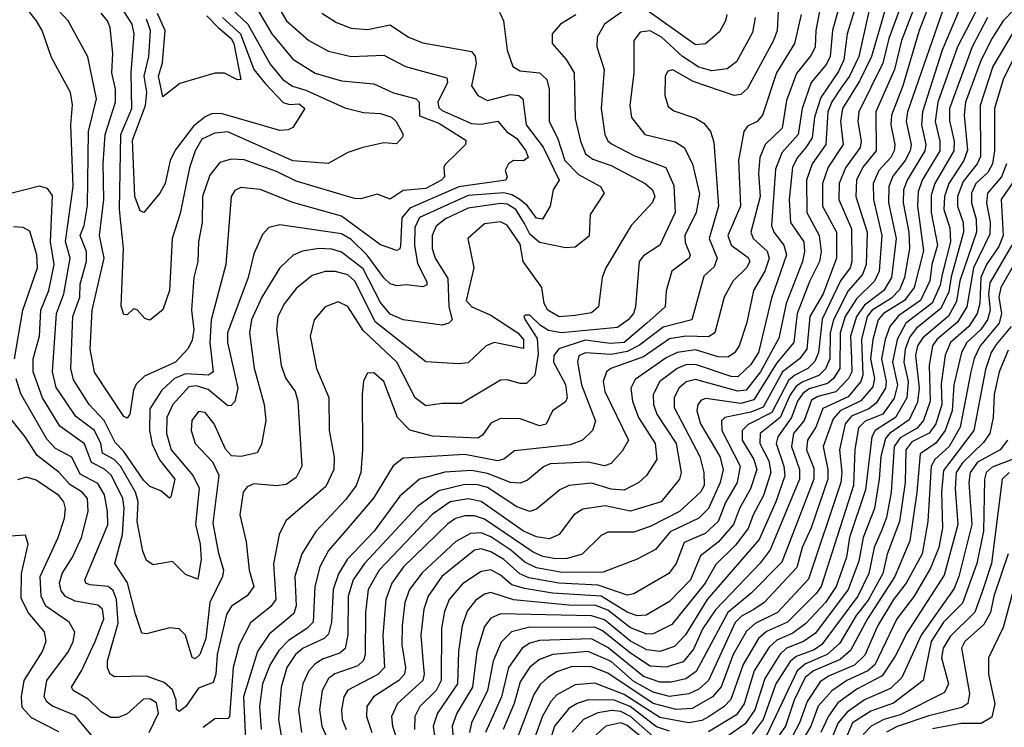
# Model space of a CAD drawing. Extents: x 1308313 to 1441400, y 959662 to 1036319.
# Tile 445 of 656: x 1377764 to 1380796, y 1025501 to 1027679. Entities that reach past the tile are written whole.
import ezdxf

# ---------------------------------------------------------------- set-up
doc = ezdxf.new("R2010")
doc.units = 0

msp = doc.modelspace()

# ---------------------------------------------------------------- linework, layer by layer
at = {"layer": '0CON10XD'}
for points in [[(1380421.4, 1027898.6), (1380347.5, 1027565), (1380319.1, 1027505), (1380292.6, 1027467.4), (1380265, 1027425.6), (1380252.9, 1027395), (1380245.9, 1027295), (1380203.8, 1027235), (1380187.2, 1027185), (1380187.6, 1027085), (1380225.5, 1027015), (1380232.3, 1026965), (1380226.9, 1026935), (1380196.7, 1026875), (1380158.2, 1026775), (1380148, 1026685), (1380095, 1026622.6), (1380025, 1026508.4), (1379985, 1026498.1), (1379877.1, 1026512.9), (1379862.2, 1026507.8), (1379851.9, 1026495), (1379848.9, 1026475), (1379860.6, 1026435), (1379920.3, 1026335), (1379930.7, 1026295), (1379921.3, 1026255), (1379885.1, 1026175), (1379855, 1026144.8), (1379767.4, 1026102.6), (1379721.6, 1026048.4), (1379665, 1026018.6), (1379561.2, 1025978.8), (1379435, 1025978.1), (1379355, 1025992.3), (1379319.6, 1026009.6), (1379276.6, 1026046.6), (1379215, 1026087.2), (1379185, 1026099.2), (1379151.9, 1026098.1), (1379107, 1026073), (1379003.1, 1025976.9), (1378964.3, 1025925.7), (1378949.7, 1025885), (1378941.5, 1025815), (1378940.6, 1025755), (1378952.4, 1025685), (1378949.2, 1025665), (1378932, 1025645), (1378853.7, 1025595), (1378833.1, 1025565), (1378831.6, 1025535), (1378848, 1025485)], [(1380555.9, 1027814.1), (1380479, 1027615), (1380458.1, 1027525), (1380400.5, 1027395), (1380401, 1027275), (1380360.1, 1027225), (1380341.1, 1027185), (1380338.6, 1027135), (1380374, 1027025), (1380370.4, 1026925), (1380359.3, 1026895), (1380315, 1026844.8), (1380269.8, 1026755), (1380259.7, 1026715), (1380259.1, 1026635), (1380245, 1026604), (1380225, 1026584.1), (1380175, 1026564.6), (1380155, 1026550.5), (1380135, 1026522.1), (1380105.7, 1026454.3), (1380043.9, 1026405), (1380043.6, 1026375), (1380071.3, 1026321.3), (1380077.2, 1026285), (1380053.9, 1026215), (1380022.1, 1026155), (1380007.4, 1026112.6), (1379968.1, 1026061.9), (1379907.8, 1026002.2), (1379874.7, 1025945), (1379772.4, 1025817.6), (1379715, 1025788.9), (1379695, 1025787.5), (1379645, 1025807.7), (1379575, 1025861.4), (1379535, 1025877.2), (1379465, 1025875.9), (1379285, 1025893.6), (1379215, 1025916.2), (1379195, 1025910.8), (1379168.1, 1025891.9), (1379141.6, 1025858.4), (1379126.2, 1025813.8), (1379115.7, 1025735), (1379111.8, 1025635), (1379050.8, 1025545), (1379037.8, 1025505), (1379044.3, 1025455)], [(1378412.9, 1027715), (1378467, 1027665), (1378535, 1027541.6), (1378574.8, 1027495), (1378604.2, 1027474.2), (1378645, 1027462.2), (1378765, 1027407.3), (1378822.7, 1027392.7), (1378875, 1027389.7), (1378908.7, 1027378.7), (1378923.1, 1027365), (1378944.5, 1027325), (1378942.6, 1027317.4), (1378923.9, 1027296.1), (1378885, 1027300), (1378821.2, 1027285), (1378775, 1027270), (1378714.2, 1027235.8), (1378605, 1027244), (1378405, 1027333.5), (1378365, 1027329.7), (1378325, 1027311), (1378304.2, 1027275), (1378287.2, 1027222.8), (1378258, 1027082), (1378233.2, 1027005), (1378225.5, 1026845), (1378205, 1026786.2), (1378165, 1026754.4), (1378149.4, 1026759.4), (1378125.9, 1026785.9), (1378115, 1026788.9), (1378095, 1026770), (1378085, 1026771.4), (1378076.9, 1026796.9), (1378084.2, 1026975), (1378071.7, 1027095), (1378075.7, 1027325), (1378110, 1027405), (1378107.4, 1027515), (1378116.2, 1027635), (1378110.8, 1027665), (1378034.9, 1027784.9)], [(1380497.2, 1027775), (1380439.8, 1027620.2), (1380422, 1027545), (1380348.4, 1027395), (1380344.9, 1027365), (1380354.9, 1027305), (1380352.1, 1027285), (1380306.8, 1027223.2), (1380286.9, 1027175), (1380285.9, 1027125), (1380324.9, 1027035), (1380326.7, 1026935), (1380321.1, 1026915), (1380291.6, 1026875), (1380235, 1026756.7), (1380224, 1026655), (1380212.7, 1026627.3), (1380191.3, 1026605), (1380150.9, 1026585), (1380131.6, 1026568.4), (1380079.8, 1026470.2), (1380007, 1026433), (1379989, 1026415), (1379989.2, 1026385), (1380024.9, 1026325), (1380034, 1026295), (1380014.4, 1026235), (1379980.3, 1026175), (1379961.6, 1026125), (1379915, 1026070.6), (1379860.9, 1026029.1), (1379829.7, 1025955), (1379765, 1025888.7), (1379693.3, 1025846.7), (1379665, 1025844.6), (1379635, 1025856), (1379554.7, 1025905), (1379405, 1025914), (1379318.2, 1025928.2), (1379279.9, 1025939.9), (1379245, 1025969), (1379215, 1025985.5), (1379185, 1025981.1), (1379127.7, 1025942.3), (1379086.7, 1025895), (1379071.9, 1025858.1), (1379062.7, 1025805), (1379062.4, 1025645), (1379046.7, 1025615), (1378996.6, 1025565), (1378981.1, 1025535), (1378979.4, 1025495)], [(1378695, 1027698.9), (1378739.9, 1027669.9), (1378785, 1027652.9), (1378835, 1027648.3), (1378905, 1027662.5), (1378961.8, 1027625), (1379005, 1027607), (1379155, 1027580.9), (1379166.6, 1027566.6), (1379170.2, 1027545), (1379155.3, 1027475), (1379174.8, 1027444.8), (1379205, 1027429.7), (1379275, 1027448.1), (1379300.6, 1027445), (1379313.4, 1027435), (1379323.3, 1027355), (1379376.1, 1027286.1), (1379424.8, 1027185), (1379406.5, 1027155), (1379397.9, 1027105), (1379374.2, 1027065), (1379355, 1027067.4), (1379326.4, 1027106.4), (1379303.8, 1027125), (1379279.8, 1027139.8), (1379255, 1027145.8), (1379145, 1027137.3), (1378995, 1027069.5), (1378981.2, 1027038.8), (1378979.9, 1026985), (1378988.7, 1026928.7), (1379017.9, 1026872.1), (1379017.7, 1026862.3), (1379005, 1026856.4), (1378955, 1026863.1), (1378925, 1026859.6), (1378905, 1026866), (1378885, 1026884.4), (1378834.1, 1026954.1), (1378785, 1027001.9), (1378755, 1027019.5), (1378565, 1027047.1), (1378531, 1027039), (1378512.3, 1027017.7), (1378485, 1026958.1), (1378468.1, 1026885), (1378404.3, 1026715), (1378403.9, 1026685), (1378435.5, 1026544.5), (1378426.5, 1026503.5), (1378415, 1026491.2), (1378405, 1026490.6), (1378345, 1026541.2), (1378307.9, 1026552.1), (1378285, 1026549.3), (1378236, 1026495), (1378216.8, 1026455), (1378215.8, 1026405), (1378230.9, 1026355), (1378298.3, 1026275), (1378316.8, 1026236.8), (1378305.3, 1026125), (1378319.8, 1026065), (1378322.8, 1026017.2), (1378313, 1025957), (1378275, 1025971.8), (1378235, 1026011.4), (1378175, 1026000.9), (1378155, 1026014.2), (1378143.5, 1026043.5), (1378125.9, 1026135), (1378129, 1026195), (1378120.7, 1026225), (1378074.6, 1026305), (1378055, 1026324.9), (1378019.7, 1026345), (1378013.8, 1026375), (1377994.2, 1026415), (1377937.4, 1026457.4), (1377905.3, 1026505.3), (1377876.8, 1026546.8), (1377865.5, 1026595), (1377877.8, 1026775), (1377900.5, 1026835), (1377919.6, 1026945), (1377905.6, 1026995.6), (1377928.9, 1027165), (1377922, 1027355), (1377927, 1027417), (1377920.6, 1027455), (1377862.4, 1027562.4), (1377833.2, 1027645), (1377816.2, 1027675), (1377765, 1027740.7)], [(1378568.6, 1027705), (1378585.3, 1027675), (1378655, 1027614.2), (1378715, 1027582.2), (1378785, 1027565.6), (1378885, 1027569.2), (1378951.9, 1027535), (1379079.2, 1027499.2), (1379081.7, 1027485), (1379051.4, 1027425), (1379055, 1027408.8), (1379065, 1027398.8), (1379155, 1027359.3), (1379185, 1027357.6), (1379236.6, 1027366.6), (1379262.9, 1027335), (1379295, 1027313.1), (1379323.1, 1027275), (1379329.6, 1027255), (1379315, 1027244.1), (1379285, 1027245.4), (1379269.4, 1027235), (1379259.1, 1027215), (1379265.3, 1027195), (1379261.1, 1027185), (1379115.9, 1027164.1), (1378965, 1027098.2), (1378941.3, 1027068.7), (1378937.2, 1026982.8), (1378935, 1026973.1), (1378925, 1026967.9), (1378875, 1026986), (1378755, 1027074.2), (1378605, 1027115.6), (1378505, 1027155.6), (1378445, 1027162.3), (1378426.6, 1027153.4), (1378415.3, 1027134.7), (1378398.5, 1026925), (1378353.3, 1026755), (1378350.1, 1026685), (1378359.7, 1026595), (1378345.2, 1026584.8), (1378275, 1026588.6), (1378240.8, 1026575), (1378201.8, 1026538.2), (1378165, 1026480.9), (1378163.5, 1026415), (1378172.5, 1026372.5), (1378194.4, 1026324.4), (1378242.3, 1026265), (1378229.5, 1026210.5), (1378225, 1026206), (1378198.5, 1026228.5), (1378165, 1026242.4), (1378145, 1026261.9), (1378085, 1026350.1), (1378057.8, 1026377.8), (1378024.1, 1026445), (1377978.5, 1026495), (1377929.5, 1026570.5), (1377922.2, 1026605), (1377928.3, 1026765), (1377949.1, 1026825), (1377950.5, 1026865), (1377970.4, 1026935), (1377969.7, 1026965), (1377950.7, 1027015), (1377962.4, 1027045), (1377973.5, 1027106.5), (1377975.6, 1027335), (1378000.3, 1027435), (1377974.2, 1027564.2), (1377913.3, 1027675), (1377852.1, 1027742.1)], [(1380575.6, 1027755), (1380533.6, 1027645), (1380483.7, 1027475), (1380448, 1027385), (1380446.1, 1027355), (1380458.6, 1027295), (1380457.2, 1027275), (1380446.6, 1027255), (1380409.3, 1027215), (1380392.5, 1027175), (1380392.9, 1027125), (1380419.1, 1027015), (1380410.4, 1026905), (1380396.4, 1026873.6), (1380340.7, 1026819.3), (1380305.9, 1026765), (1380290.9, 1026715), (1380289.6, 1026605), (1380269.9, 1026575), (1380251.1, 1026558.9), (1380195, 1026542.6), (1380175, 1026528.4), (1380159.2, 1026505), (1380140.8, 1026455), (1380098.1, 1026395), (1380093.9, 1026375), (1380117.5, 1026305), (1380120.4, 1026275), (1380092.6, 1026195), (1380040.7, 1026079.3), (1379880.9, 1025895), (1379814.1, 1025785.9), (1379780.2, 1025749.8), (1379735, 1025734.3), (1379695, 1025739.4), (1379645, 1025766.7), (1379565, 1025831.5), (1379525, 1025844.3), (1379245, 1025850.2), (1379215, 1025837.6), (1379195, 1025811.5), (1379171.7, 1025735), (1379158.6, 1025625), (1379110, 1025545), (1379096.2, 1025505), (1379100.3, 1025455)], [(1378487.1, 1027725), (1378540.5, 1027635), (1378605, 1027556.7), (1378674.4, 1027514.4), (1378755, 1027490), (1378855, 1027481.1), (1378915, 1027453.8), (1378984.8, 1027434.8), (1378994.4, 1027424.4), (1378995, 1027382.7), (1379055, 1027360.6), (1379138, 1027308), (1379136.7, 1027295), (1379111.5, 1027268.5), (1379075, 1027234.2), (1379070, 1027225), (1379071.8, 1027195), (1379063.4, 1027185), (1379015, 1027159.3), (1378945, 1027152.6), (1378905, 1027126.4), (1378865, 1027141.5), (1378815, 1027127.2), (1378795, 1027127.9), (1378615, 1027181.9), (1378555, 1027211.3), (1378455, 1027247.6), (1378415, 1027249.8), (1378380.9, 1027239.1), (1378349.6, 1027200.4), (1378327, 1027135), (1378326.1, 1027055), (1378314.8, 1026994.8), (1378312.7, 1026935), (1378300.4, 1026885), (1378293.7, 1026785), (1378300.8, 1026725), (1378295, 1026692.7), (1378282.9, 1026667.1), (1378243.5, 1026625), (1378148.7, 1026581.3), (1378122.9, 1026557.1), (1378115, 1026538.8), (1378102.9, 1026465), (1378095, 1026452), (1378085, 1026458.1), (1377995, 1026594.5), (1377981.6, 1026665), (1377987.3, 1026785), (1378024.4, 1026945), (1378009.7, 1027015), (1378023, 1027125), (1378021.2, 1027235), (1378027.9, 1027325), (1378059.4, 1027425), (1378058.9, 1027465), (1378047.7, 1027515), (1378050.7, 1027575), (1378042.3, 1027655), (1378034.7, 1027675), (1378015, 1027698.2)], [(1379635, 1027714.5), (1379565, 1027665.3), (1379541.8, 1027625), (1379541.2, 1027595), (1379564.3, 1027525), (1379554.8, 1027405.2), (1379565.5, 1027325.5), (1379575, 1027305.4), (1379586.5, 1027296.5), (1379655, 1027260.2), (1379753.5, 1027223.5), (1379778.4, 1027168.4), (1379782.7, 1027085), (1379734.7, 1026985), (1379685, 1026951.9), (1379671.1, 1026935), (1379659.8, 1026795), (1379654.3, 1026775), (1379638.1, 1026755), (1379605, 1026731.5), (1379432.5, 1026715), (1379392, 1026722), (1379367.3, 1026737.3), (1379335, 1026769.5), (1379320.6, 1026769.4), (1379316.2, 1026765), (1379320.5, 1026755), (1379357.3, 1026697.3), (1379360.4, 1026649.6), (1379350.7, 1026585), (1379325, 1026559.3), (1379305, 1026558.7), (1379265, 1026570.9), (1379245, 1026569.1), (1379125, 1026497.6), (1379065, 1026498.1), (1379015, 1026490), (1378982.3, 1026515), (1378925.1, 1026625.1), (1378821.9, 1026721.9), (1378775, 1026796), (1378745, 1026810.9), (1378705, 1026795.3), (1378670.9, 1026755), (1378658.6, 1026705), (1378677.6, 1026605), (1378715.6, 1026515.6), (1378717.5, 1026415), (1378732.6, 1026332.6), (1378731.6, 1026295), (1378707.3, 1026242.7), (1378583.7, 1026136.3), (1378563.6, 1026095), (1378546, 1026004), (1378552.6, 1025895), (1378537.3, 1025872.7), (1378475, 1025823.1), (1378440.3, 1025755), (1378421.8, 1025685), (1378410, 1025535), (1378405, 1025528.2), (1378365, 1025527.3), (1378328.9, 1025501.1)], [(1380100.6, 1027725), (1380096.1, 1027645), (1380085.6, 1027614.4), (1380005, 1027466.7), (1379985, 1027448.6), (1379964.3, 1027445.7), (1379838.1, 1027488.1), (1379775.4, 1027524.6), (1379759.7, 1027520.3), (1379751.3, 1027505), (1379750.6, 1027445), (1379761.3, 1027411.3), (1379778, 1027398), (1379845, 1027375.3), (1379870.6, 1027360.6), (1379891.4, 1027335), (1379901.9, 1027301.9), (1379915.8, 1027105), (1379887.4, 1027005), (1379911.3, 1026945), (1379902, 1026918), (1379870.8, 1026889.2), (1379834.1, 1026755), (1379745, 1026732.3), (1379673.1, 1026676.9), (1379635, 1026658.1), (1379585, 1026648.1), (1379505, 1026653.4), (1379486.1, 1026643.9), (1379481.4, 1026625), (1379493.7, 1026555), (1379537.3, 1026442.8), (1379528.2, 1026415), (1379497.1, 1026385), (1379459.1, 1026370.9), (1379287.9, 1026352.1), (1379255, 1026326.8), (1379235, 1026321.1), (1379135, 1026340.2), (1378945, 1026329.7), (1378914.5, 1026305.5), (1378853.3, 1026206.7), (1378775.1, 1026114.9), (1378715.2, 1026045), (1378688.6, 1025995), (1378673.4, 1025935), (1378667.4, 1025825), (1378648.3, 1025805), (1378592.1, 1025767.9), (1378562.6, 1025737.4), (1378535.4, 1025695), (1378511.8, 1025635), (1378502.1, 1025565), (1378507.5, 1025495)], [(1380229, 1027715), (1380215.4, 1027645), (1380213.1, 1027595), (1380201.1, 1027568.9), (1380156.5, 1027513.5), (1380125, 1027430.4), (1380112.2, 1027345), (1380059.6, 1027295), (1380043.2, 1027255), (1380039.3, 1027205), (1380044.1, 1027135), (1380015.2, 1027025), (1380022.3, 1027005), (1380066, 1026966), (1380071.6, 1026945), (1380058.2, 1026905), (1380023.1, 1026845), (1380003.5, 1026746.5), (1379979.6, 1026675), (1379965, 1026653.2), (1379945, 1026639.8), (1379915, 1026641.5), (1379845, 1026662.3), (1379788.2, 1026655), (1379755, 1026638.3), (1379658.9, 1026571.1), (1379646, 1026545), (1379650.7, 1026505), (1379670, 1026455), (1379720.7, 1026375), (1379725.7, 1026325), (1379694.4, 1026275.6), (1379670.9, 1026255), (1379625, 1026230.6), (1379585, 1026233.8), (1379525, 1026252), (1379454.8, 1026245.2), (1379427.8, 1026232.2), (1379355, 1026172.4), (1379335, 1026165.7), (1379295, 1026179.7), (1379205, 1026239.4), (1379175, 1026247.7), (1379135, 1026247.9), (1379055, 1026228.5), (1378988.8, 1026181.2), (1378825.8, 1026005), (1378790.7, 1025955), (1378775.7, 1025905), (1378774.1, 1025785.9), (1378766, 1025744), (1378750.1, 1025729.9), (1378698.4, 1025711.6), (1378673.8, 1025696.2), (1378654.4, 1025675), (1378636.2, 1025635), (1378622.3, 1025555), (1378631.9, 1025485)], [(1380436.1, 1027735), (1380387.3, 1027565), (1380350.4, 1027489.6), (1380298.1, 1027405), (1380291.2, 1027365), (1380299.5, 1027295), (1380254, 1027225), (1380235.6, 1027175), (1380236.2, 1027105), (1380279, 1027025), (1380279.6, 1026945), (1380238.5, 1026835), (1380196.8, 1026765), (1380187.7, 1026665), (1380165.4, 1026635), (1380112.5, 1026595), (1380053.4, 1026486.6), (1380015, 1026470.8), (1379935, 1026454.3), (1379925.5, 1026444.5), (1379926.3, 1026415), (1379982.2, 1026305), (1379972.8, 1026255), (1379937.3, 1026192.7), (1379914.3, 1026135), (1379875, 1026097.4), (1379810.5, 1026069.5), (1379785.1, 1026004.9), (1379762.7, 1025975), (1379655, 1025912.1), (1379635, 1025908), (1379545, 1025938.6), (1379424.6, 1025944.6), (1379331.6, 1025961.6), (1379303.7, 1025973.7), (1379255, 1026017.8), (1379215, 1026041.6), (1379185, 1026050.1), (1379165, 1026046.8), (1379063.7, 1025965), (1379021.5, 1025905), (1379008.8, 1025865), (1378999.4, 1025785), (1379007, 1025697), (1379010, 1025665), (1379005.1, 1025644.9), (1378927.1, 1025575), (1378909.1, 1025535), (1378911.6, 1025505), (1378928.9, 1025455)], [(1380615, 1027731.9), (1380497.7, 1027395), (1380493.9, 1027365), (1380509, 1027295), (1380506.3, 1027275), (1380490.7, 1027245), (1380452.8, 1027197.2), (1380440.7, 1027165), (1380439.7, 1027115), (1380462.7, 1027005), (1380448.7, 1026885), (1380425, 1026845.7), (1380365, 1026800.7), (1380340.6, 1026765), (1380322.5, 1026705), (1380325.1, 1026635.1), (1380326.1, 1026595), (1380316.2, 1026575), (1380276.6, 1026533.4), (1380221.3, 1026518.7), (1380202.6, 1026507.4), (1380179.7, 1026445), (1380147.2, 1026405), (1380140.9, 1026365), (1380165.3, 1026295), (1380165.6, 1026265), (1380075, 1026047.1), (1380043.9, 1026006.1), (1379906.9, 1025863.1), (1379867.9, 1025805), (1379838.5, 1025741.5), (1379806.8, 1025703.2), (1379755, 1025686.8), (1379705, 1025689.8), (1379645, 1025729), (1379558.2, 1025798.2), (1379535, 1025809.1), (1379331.2, 1025808.8), (1379278.7, 1025795), (1379246.3, 1025763.7), (1379221.6, 1025705), (1379204.4, 1025615), (1379154.9, 1025515), (1379148.8, 1025485)], [(1380660.4, 1027715), (1380604.3, 1027585), (1380543.8, 1027395), (1380541.2, 1027355), (1380553.8, 1027295), (1380551.3, 1027275), (1380496.8, 1027185), (1380485.6, 1027155), (1380484.9, 1027115.1), (1380501.8, 1027025), (1380504.1, 1026975), (1380488.2, 1026885), (1380472.9, 1026847.1), (1380448.4, 1026821.6), (1380389.2, 1026785), (1380374, 1026765), (1380355.7, 1026694.3), (1380360, 1026585), (1380354.5, 1026565.5), (1380315, 1026518.2), (1380237.5, 1026482.5), (1380215.1, 1026425), (1380189.4, 1026385), (1380187.2, 1026355), (1380209.1, 1026299.1), (1380209.6, 1026265), (1380110.9, 1026009.1), (1380016.2, 1025913.8), (1379944.3, 1025855), (1379846.7, 1025673.2), (1379815, 1025650), (1379770.6, 1025640.6), (1379735, 1025639.9), (1379685, 1025658), (1379575, 1025746.8), (1379525, 1025773.1), (1379365, 1025768.6), (1379335, 1025760), (1379311.1, 1025745), (1379269.4, 1025685), (1379247.5, 1025595), (1379198.9, 1025485)], [(1379941.4, 1027695), (1379937.5, 1027675), (1379918.7, 1027641.3), (1379876, 1027604), (1379845, 1027601.6), (1379685, 1027714.8)], [(1380828.2, 1027711.8), (1380792.4, 1027675), (1380758.6, 1027621.4), (1380724.9, 1027555), (1380676.5, 1027425), (1380672, 1027385), (1380682.7, 1027277.3), (1380671.5, 1027245), (1380625.3, 1027175), (1380611.2, 1027135), (1380609.9, 1027095), (1380628, 1027038), (1380630.1, 1026995), (1380604.2, 1026895), (1380597.9, 1026862.1), (1380573.2, 1026806.8), (1380492.6, 1026745), (1380466.4, 1026695), (1380451.7, 1026625), (1380466.9, 1026555), (1380456.4, 1026513.6), (1380421.8, 1026465), (1380367.2, 1026442.8), (1380347.3, 1026422.7), (1380335.6, 1026355.6), (1380331, 1026245), (1380231.7, 1025935), (1380216.9, 1025913.1), (1380128, 1025825), (1380063.9, 1025796.1), (1380038.9, 1025775), (1379991.5, 1025695), (1379953.5, 1025586.5), (1379933.3, 1025565), (1379886.7, 1025535)], [(1380719.7, 1027725), (1380651.9, 1027595), (1380591.6, 1027425), (1380582.6, 1027365), (1380597.8, 1027305), (1380597.1, 1027275), (1380542.9, 1027185), (1380530.7, 1027149.3), (1380529, 1027105), (1380547.4, 1026967.4), (1380518.5, 1026855), (1380488.3, 1026815), (1380424.3, 1026775), (1380407, 1026755), (1380391.5, 1026695), (1380384.3, 1026635), (1380395.8, 1026575), (1380390.7, 1026549.3), (1380353.8, 1026506.2), (1380290, 1026475), (1380269.4, 1026450.6), (1380238, 1026365), (1380252.9, 1026295), (1380252.3, 1026265), (1380201.4, 1026115), (1380173, 1026055), (1380156.9, 1025993.1), (1380056.6, 1025885), (1380025, 1025864.2)], [(1379241.8, 1027701.8), (1379254.1, 1027675), (1379264.7, 1027585), (1379282.9, 1027535), (1379305, 1027521.6), (1379365, 1027514.8), (1379387.6, 1027495), (1379394.8, 1027464.8), (1379394.4, 1027365), (1379420.1, 1027315), (1379442.6, 1027245), (1379485, 1027202.1), (1379552.5, 1027165), (1379563.3, 1027145), (1379520.5, 1027079.5), (1379517.5, 1027012.5), (1379475, 1026978.7), (1379445, 1026977.1), (1379365, 1026993.3), (1379335, 1027018.5), (1379318.3, 1027051.7), (1379291.9, 1027095), (1379265, 1027110.7), (1379245, 1027113.4), (1379145, 1027098.9), (1379075, 1027065.4), (1379046.5, 1027043.5), (1379034.2, 1027015), (1379034.2, 1026975), (1379043.9, 1026945), (1379082.7, 1026882.7), (1379085.3, 1026795.3), (1379095.8, 1026755), (1379085.5, 1026744.5), (1379065, 1026738.7), (1378945, 1026755.2), (1378905, 1026772.6), (1378875, 1026808.8), (1378822.1, 1026912.1), (1378755, 1026963.6), (1378725, 1026973), (1378685, 1026974.8), (1378635, 1026966), (1378605.8, 1026954.2), (1378564.8, 1026915.2), (1378509.5, 1026825), (1378477.6, 1026755), (1378472.1, 1026715), (1378485.9, 1026605.9), (1378516.7, 1026495), (1378521.8, 1026445), (1378509, 1026371), (1378495, 1026345.5), (1378445.9, 1026334.1), (1378416.5, 1026336.5), (1378397.4, 1026357.4), (1378363.3, 1026435), (1378335, 1026470), (1378315, 1026473.5), (1378294.2, 1026445), (1378292.5, 1026415), (1378304.1, 1026375), (1378358.3, 1026318.3), (1378377, 1026277), (1378359.4, 1026129.4), (1378375, 1026040.8), (1378392.2, 1025985), (1378388.9, 1025965), (1378350.1, 1025885), (1378337.4, 1025775), (1378319.1, 1025725), (1378305, 1025711.6), (1378295, 1025716.2), (1378275.2, 1025785.2), (1378255, 1025804.5), (1378225, 1025807.3), (1378155, 1025789.1), (1378140.7, 1025790.7), (1378120.6, 1025849.4), (1378096, 1025946), (1378057.3, 1026005), (1378080.9, 1026095), (1378086, 1026176), (1378081.3, 1026205), (1378046.6, 1026276.6), (1378025.2, 1026295.2), (1377985.8, 1026315.8), (1377963.4, 1026373.4), (1377887.8, 1026427.8), (1377834, 1026515), (1377805.9, 1026595), (1377806, 1026635), (1377825.7, 1026705), (1377829.5, 1026785), (1377853.6, 1026845), (1377870.1, 1026925), (1377858.7, 1026995), (1377865, 1027138), (1377849.5, 1027159.5), (1377825, 1027166.2), (1377675, 1027128.9)], [(1378388.4, 1027685), (1378444.6, 1027634.6), (1378484.9, 1027524.9), (1378521.1, 1027481.1), (1378575, 1027423.5), (1378595, 1027417.8), (1378625, 1027419.8), (1378641.9, 1027405), (1378605, 1027346.9), (1378590.7, 1027339.3), (1378565, 1027337.6), (1378385, 1027390.2), (1378355, 1027388.5), (1378335, 1027379.8), (1378299.4, 1027350.6), (1378242.6, 1027277.4), (1378227.3, 1027245), (1378211.7, 1027175), (1378195.7, 1027144.3), (1378146.2, 1027085), (1378135, 1027090), (1378118.6, 1027135), (1378111.8, 1027308.2), (1378151.3, 1027415), (1378155.3, 1027455.3), (1378147, 1027505), (1378162.3, 1027565), (1378166.9, 1027645), (1378155, 1027680.4)], [(1378340.5, 1027690.5), (1378374.9, 1027654.9), (1378415, 1027620.6), (1378423.9, 1027605), (1378445.3, 1027494.7), (1378435, 1027493.8), (1378395, 1027513.6), (1378365, 1027514.4), (1378257.3, 1027482.7), (1378205, 1027441.2), (1378191.6, 1027505), (1378204.1, 1027545.9), (1378211.8, 1027645), (1378188.1, 1027698.1)], [(1379476.9, 1027693.1), (1379429.5, 1027665), (1379403.6, 1027635), (1379403.6, 1027605), (1379446.4, 1027556.4), (1379471.2, 1027515), (1379474.8, 1027375), (1379490.6, 1027305), (1379506.1, 1027266.1), (1379529, 1027249), (1379585, 1027230), (1379690, 1027175), (1379712.9, 1027155), (1379719.8, 1027135), (1379711.6, 1027115), (1379647.1, 1027045), (1379569, 1026915), (1379557.5, 1026885), (1379545.9, 1026795), (1379525, 1026776.8), (1379475, 1026768.3), (1379425, 1026763.8), (1379390.1, 1026785), (1379379, 1026805), (1379371.7, 1026855), (1379314.9, 1026935), (1379305, 1026987.4), (1379265, 1027046.8), (1379245, 1027056.8), (1379195, 1027050.9), (1379144.4, 1027005), (1379162.1, 1026915), (1379139.2, 1026815), (1379156.8, 1026795), (1379215, 1026769.4), (1379298.4, 1026715), (1379315.4, 1026695), (1379315, 1026667.3), (1379225, 1026685.3), (1379200, 1026675), (1379145, 1026623.2), (1379115, 1026619.7), (1379015, 1026625.9), (1378858.5, 1026748.5), (1378796.9, 1026873.1), (1378775, 1026893.8), (1378736, 1026904), (1378705, 1026903.6), (1378665, 1026891.1), (1378615, 1026851.8), (1378579.5, 1026805), (1378559.5, 1026765), (1378554.8, 1026725), (1378568.8, 1026615), (1378583.6, 1026575), (1378611.9, 1026535), (1378620.8, 1026505), (1378632.8, 1026305), (1378615, 1026269.6), (1378585, 1026248.1), (1378555, 1026244.3), (1378485, 1026250.6), (1378465, 1026240.8), (1378452.6, 1026225), (1378442.1, 1026155), (1378461.8, 1026071.8), (1378471.1, 1025985), (1378485.6, 1025935), (1378465, 1025905.8), (1378416.2, 1025873.8), (1378401.2, 1025848.8), (1378372, 1025725), (1378367.7, 1025665)], [(1380028.7, 1027685), (1380020.8, 1027639.2), (1379971.2, 1027548.8), (1379942.2, 1027527.8), (1379895, 1027521.2), (1379855, 1027532.4), (1379805.5, 1027565), (1379740.2, 1027625), (1379705, 1027643.8), (1379675, 1027640), (1379655.2, 1027614.8), (1379655.2, 1027515), (1379642.7, 1027415), (1379648.1, 1027378.1), (1379689.1, 1027325), (1379782.4, 1027302.4), (1379810.3, 1027285), (1379835.9, 1027235), (1379856.9, 1027143.1), (1379846.7, 1027085), (1379812.4, 1027015), (1379813.2, 1026993.2), (1379828.1, 1026955), (1379825.8, 1026945), (1379771.8, 1026905), (1379755.2, 1026844.8), (1379752.1, 1026795), (1379694.8, 1026745.2), (1379625, 1026685.3), (1379582.3, 1026682.3), (1379505, 1026693), (1379424.3, 1026665.7), (1379408.4, 1026645), (1379407.3, 1026625), (1379445, 1026556), (1379449.6, 1026515), (1379445, 1026502.3), (1379405.2, 1026474.8), (1379385, 1026434.3), (1379365, 1026428.8), (1379305, 1026450), (1379245, 1026451.1), (1379215, 1026436.7), (1379189.7, 1026400.3), (1379175, 1026391.4), (1379035, 1026397.2), (1378965, 1026416), (1378927, 1026455), (1378885, 1026565.4), (1378855, 1026592.5), (1378835, 1026590.8), (1378822.5, 1026567.5), (1378818.2, 1026525), (1378820, 1026355), (1378814.8, 1026285), (1378799.8, 1026245), (1378767.9, 1026202.1), (1378676.5, 1026103.5), (1378633, 1026035), (1378611.5, 1025965), (1378615.2, 1025875), (1378608.4, 1025851.6), (1378532, 1025788), (1378496.8, 1025735), (1378453.4, 1025595), (1378460.1, 1025439.9)], [(1380170.2, 1027695), (1380150, 1027605), (1380094.8, 1027515), (1380050.9, 1027385), (1380035, 1027365.3), (1380005, 1027351.3), (1379994.3, 1027335), (1379977, 1027245), (1379983.2, 1027105), (1379944.8, 1027015), (1379955.2, 1026985), (1380006.9, 1026946.9), (1380012, 1026935), (1380001.6, 1026915), (1379961.4, 1026875), (1379933.4, 1026825), (1379904.8, 1026715), (1379885, 1026702.5), (1379815, 1026704.3), (1379765, 1026696.2), (1379685, 1026641.1), (1379584.5, 1026605.5), (1379570.5, 1026595), (1379560.7, 1026565), (1379566.1, 1026535), (1379638.9, 1026385), (1379619.5, 1026350.5), (1379585, 1026312.7), (1379565, 1026306), (1379515, 1026317.5), (1379397.8, 1026312.2), (1379377.2, 1026302.8), (1379327.8, 1026262.2), (1379305, 1026252.5), (1379275, 1026254.8), (1379205, 1026282.1), (1379155, 1026291.3), (1379073.4, 1026286.6), (1378995.1, 1026264.9), (1378935, 1026212.9), (1378855.9, 1026105), (1378772.4, 1026017.6), (1378746.1, 1025973.9), (1378728.9, 1025925), (1378724.1, 1025825), (1378715, 1025788.2), (1378701.8, 1025775), (1378637.3, 1025745), (1378613.4, 1025725), (1378587.1, 1025685), (1378569.7, 1025625), (1378561.3, 1025525), (1378569.1, 1025475)], [(1380283, 1027705), (1380267, 1027645), (1380259.6, 1027565), (1380248, 1027542), (1380200.9, 1027485), (1380173.6, 1027405), (1380161.3, 1027325), (1380111.1, 1027268.9), (1380091.8, 1027218.2), (1380079.3, 1027045), (1380086.7, 1027025), (1380117.2, 1026985), (1380125.4, 1026955), (1380078.6, 1026821.4), (1380039.1, 1026655), (1380015, 1026617.3), (1379975, 1026579.3), (1379955, 1026580.4), (1379845, 1026618.1), (1379815, 1026616.3), (1379788.3, 1026605), (1379735.2, 1026565), (1379714.5, 1026525), (1379716.1, 1026495), (1379726.4, 1026465), (1379786, 1026375), (1379800.4, 1026285), (1379795.3, 1026265), (1379739.7, 1026195), (1379645, 1026166.7), (1379567.3, 1026182.7), (1379497.8, 1026172.2), (1379470.7, 1026155), (1379425.5, 1026094.5), (1379395, 1026081.7), (1379355, 1026086.9), (1379315, 1026104.4), (1379185, 1026196.4), (1379145, 1026204.4), (1379089.3, 1026195), (1379033.9, 1026156.1), (1378871, 1025985), (1378837.1, 1025925), (1378829.1, 1025855), (1378827.7, 1025725), (1378823, 1025707), (1378805, 1025690.8), (1378735, 1025666.3), (1378715, 1025651.1), (1378695.2, 1025615), (1378687.5, 1025555), (1378694.1, 1025505), (1378708, 1025475)], [(1380333.9, 1027705), (1380312.2, 1027635), (1380301.8, 1027555), (1380285, 1027518.7), (1380231.3, 1027438.7), (1380211.3, 1027378.7), (1380204.7, 1027315), (1380185.1, 1027284.9), (1380159.1, 1027255), (1380144.1, 1027225), (1380133.2, 1027125), (1380137.7, 1027055), (1380178.2, 1026995), (1380181.1, 1026965), (1380174.9, 1026935), (1380124, 1026805), (1380101.5, 1026698.5), (1380045.3, 1026595), (1380001, 1026539), (1379975, 1026535.7), (1379845, 1026571.3), (1379815.8, 1026564.2), (1379793.7, 1026545), (1379779.3, 1026515), (1379779.5, 1026485), (1379858.7, 1026335), (1379870.5, 1026285), (1379871.4, 1026245), (1379860.6, 1026225), (1379796.1, 1026165), (1379705, 1026119), (1379655, 1026102.1), (1379575, 1026102.1), (1379555, 1026091.8), (1379495.7, 1026034.3), (1379449.4, 1026020.6), (1379415, 1026020.2), (1379375, 1026027.2), (1379345, 1026039.9), (1379195, 1026142.1), (1379165, 1026152.1), (1379135, 1026152.2), (1379106.5, 1026143.5), (1379082.4, 1026127.6), (1378945.9, 1025995), (1378909.7, 1025945), (1378891.2, 1025895), (1378882.6, 1025785), (1378887.6, 1025685), (1378866.6, 1025663.4), (1378774.6, 1025615.4), (1378762.1, 1025595), (1378755.2, 1025555), (1378756.7, 1025525), (1378769, 1025495)], [(1380744.1, 1027685), (1380697, 1027595), (1380627.3, 1027405), (1380627.5, 1027367.5), (1380641.9, 1027305), (1380640.4, 1027275), (1380582.4, 1027175), (1380571, 1027139), (1380570.9, 1027085), (1380590.2, 1026985), (1380572.2, 1026925), (1380566.2, 1026875), (1380537.7, 1026815), (1380471.1, 1026768.9), (1380443.2, 1026735), (1380428.7, 1026695), (1380418, 1026635), (1380432, 1026565), (1380430.5, 1026545), (1380401, 1026499), (1380379, 1026481), (1380325, 1026459), (1380306.2, 1026435), (1380288.9, 1026355), (1380295.7, 1026285), (1380292.4, 1026255), (1380192.9, 1025957.1), (1380097.2, 1025855), (1380028.8, 1025821.2), (1380002.4, 1025797.6), (1379961.4, 1025725), (1379924.2, 1025625.7), (1379897.6, 1025595), (1379835, 1025559.2), (1379785, 1025556.2), (1379715, 1025574.8), (1379575, 1025668.3), (1379525, 1025687.8), (1379465, 1025688.8), (1379418, 1025672), (1379390.2, 1025655), (1379367.1, 1025632.9), (1379347.6, 1025602.4), (1379294.9, 1025465.1)], [(1380821.6, 1027638.4), (1380760.6, 1027535), (1380721.9, 1027415), (1380722.7, 1027257.3), (1380712.2, 1027235), (1380669.6, 1027180.4), (1380652.2, 1027135), (1380651.2, 1027105), (1380668.7, 1027055), (1380669.9, 1027025), (1380632.2, 1026887.8), (1380625, 1026841.4), (1380600.5, 1026789.5), (1380525, 1026729.5), (1380505, 1026702.3), (1380490.8, 1026665), (1380486, 1026625), (1380499.7, 1026565), (1380496, 1026515), (1380461.2, 1026455), (1380429.6, 1026435), (1380398, 1026415), (1380388, 1026395), (1380368.5, 1026231.5), (1380319.5, 1026085), (1380310, 1026025), (1380278.2, 1025935), (1380245.6, 1025885), (1380185, 1025820.6), (1380145, 1025790.5), (1380095, 1025769.3), (1380072.1, 1025747.9), (1380025.8, 1025675), (1379995, 1025573.2), (1379970.8, 1025539.2), (1379885, 1025487.2)], [(1380826.8, 1027565), (1380792.1, 1027495), (1380765.5, 1027405), (1380765.3, 1027275), (1380759.2, 1027235), (1380745, 1027208.5), (1380708, 1027175), (1380695.3, 1027145), (1380694.7, 1027115), (1380709.3, 1027065), (1380710.2, 1027025), (1380658.8, 1026875), (1380648.9, 1026811.1), (1380623.5, 1026766.5), (1380545, 1026700), (1380528.7, 1026675), (1380522.4, 1026645), (1380533.6, 1026545), (1380528.7, 1026501.3), (1380502.7, 1026447.3), (1380442.8, 1026405), (1380430.3, 1026389.7), (1380415.5, 1026335), (1380410.1, 1026265), (1380396.4, 1026175), (1380361.2, 1026085), (1380347.6, 1026012.4), (1380315.3, 1025925), (1380215, 1025790.9), (1380177.6, 1025765), (1380125.5, 1025744.5), (1380104.4, 1025725), (1380058.3, 1025651.7), (1380028, 1025555), (1379998.2, 1025511.8), (1379945.7, 1025475)], [(1380802.4, 1027235), (1380786.9, 1027195), (1380743.8, 1027145), (1380740.9, 1027115), (1380752.6, 1027055), (1380751.2, 1027018.8), (1380701.3, 1026915), (1380680.8, 1026795), (1380651.7, 1026748.3), (1380588.4, 1026695), (1380574.4, 1026675), (1380564, 1026616), (1380567.7, 1026505), (1380547, 1026445), (1380527.8, 1026422.2), (1380475, 1026391.6), (1380456.4, 1026365), (1380447.1, 1026225), (1380433, 1026147), (1380419.3, 1026110.7), (1380395.1, 1026055), (1380378.9, 1025975), (1380345.3, 1025905), (1380233.5, 1025756.5), (1380210.1, 1025739.9), (1380155, 1025719.6), (1380136.7, 1025703.3), (1380092.2, 1025635), (1380053.1, 1025525), (1380019.8, 1025480.2)], [(1380825.8, 1027184.2), (1380786.4, 1027125), (1380792.8, 1027015), (1380779.3, 1026980.7), (1380740.9, 1026925), (1380723.8, 1026885), (1380720.3, 1026805), (1380712.7, 1026775), (1380686.1, 1026735), (1380630.1, 1026685), (1380613.8, 1026646.2), (1380601.4, 1026558.6), (1380603.6, 1026495), (1380584.6, 1026435.4), (1380564, 1026406), (1380510.8, 1026379.2), (1380493, 1026355), (1380490.6, 1026255), (1380473.6, 1026135), (1380435.6, 1026034.4), (1380421.9, 1025975), (1380377.1, 1025892.9), (1380339.2, 1025845), (1380289.7, 1025760.3), (1380250.9, 1025725), (1380183.2, 1025696.8), (1380158.3, 1025675), (1380063.9, 1025476.1)], [(1377748.4, 1026635), (1377774, 1026785), (1377819.3, 1026915), (1377816.7, 1026955), (1377795, 1027027.9), (1377775, 1027038.7), (1377745, 1027041.2)], [(1380819.2, 1026985), (1380751.2, 1026868.8), (1380747.1, 1026835), (1380752.3, 1026785), (1380744.5, 1026755.5), (1380723.3, 1026725), (1380680, 1026685), (1380664.2, 1026655), (1380640.1, 1026555), (1380635.3, 1026474.7), (1380614.2, 1026415), (1380585, 1026375.4), (1380537, 1026343), (1380526.5, 1026223.5), (1380505.1, 1026075), (1380458.7, 1025965), (1380374.1, 1025835), (1380322.5, 1025737.5), (1380290.4, 1025709.6), (1380208.3, 1025675), (1380182.8, 1025655), (1380148.5, 1025585), (1380122.3, 1025505), (1380065, 1025422.7)], [(1380851, 1026969), (1380785.1, 1026854.9), (1380779.4, 1026825), (1380787.1, 1026775), (1380780.2, 1026745), (1380721.6, 1026675), (1380703.4, 1026636.6), (1380692.9, 1026595), (1380660.4, 1026425), (1380626, 1026365), (1380581.5, 1026325), (1380570.7, 1026305), (1380560.6, 1026135), (1380542.7, 1026035), (1380493.9, 1025945), (1380454.4, 1025895), (1380406.3, 1025815), (1380366.5, 1025723.5), (1380335, 1025692.8), (1380255, 1025658.9), (1380229.1, 1025640.9), (1380189.1, 1025580.9), (1380165.3, 1025514.7), (1380133.5, 1025455)], [(1380817.2, 1026735), (1380771.1, 1026678.9), (1380755.6, 1026655), (1380737.8, 1026602.2), (1380702.3, 1026415), (1380608.8, 1026291.2), (1380602.5, 1026225), (1380605.8, 1026115), (1380593.8, 1026055), (1380569, 1025991), (1380518.6, 1025905), (1380464.9, 1025835), (1380396.9, 1025693.1), (1380375.2, 1025674.8), (1380311, 1025645), (1380265, 1025613.1), (1380223.2, 1025566.8), (1380200.5, 1025505), (1380141.6, 1025405)], [(1380808.2, 1026661.8), (1380780.5, 1026595), (1380764.7, 1026525.3), (1380761.3, 1026455), (1380751.3, 1026405), (1380731.9, 1026378.1), (1380666.9, 1026315), (1380648, 1026285), (1380644.7, 1026235), (1380652.4, 1026125), (1380610.6, 1025969.4), (1380496.7, 1025793.3), (1380459.8, 1025720.2), (1380419.9, 1025660.1), (1380341.6, 1025618.4), (1380282.9, 1025577.1), (1380254.1, 1025535.9), (1380231.3, 1025485)], [(1378367.7, 1025665), (1378360.4, 1025639.6), (1378315, 1025621.8), (1378275.5, 1025565), (1378255, 1025549.6), (1378247.3, 1025557.3), (1378245.8, 1025585), (1378235, 1025616.4), (1378209.5, 1025639.5), (1378155, 1025658.5), (1378056.2, 1025656.2), (1378042.7, 1025665), (1378034.8, 1025684.8), (1378035, 1025706.2), (1378067.8, 1025822.2), (1378062.6, 1025895), (1378051.9, 1025921.9), (1378036.8, 1025935), (1377980, 1025940), (1377968.2, 1025945), (1377965.2, 1025955), (1378035.3, 1026124.7), (1378035.1, 1026165), (1378025, 1026216.2), (1378005, 1026251.3), (1377950.1, 1026280.1), (1377925, 1026332), (1377875, 1026359.6), (1377848, 1026388), (1377767.7, 1026527.7), (1377753.5, 1026573.5)], [(1377996.3, 1025765), (1378023.8, 1025835), (1378019.6, 1025865), (1378005, 1025876.9), (1377935, 1025889.2), (1377905, 1025903.4), (1377891.6, 1025921.6), (1377887.3, 1025945), (1377895.4, 1025974.6), (1377927.3, 1026025), (1377954.6, 1026085.4), (1377975.2, 1026165), (1377973.2, 1026205), (1377956.5, 1026225), (1377918.5, 1026248.5), (1377885.7, 1026285.7), (1377817.8, 1026337.8), (1377781.2, 1026395), (1377721, 1026471)], [(1380805.5, 1026385), (1380783.5, 1026355), (1380713.1, 1026316.9), (1380690.6, 1026285), (1380686.3, 1026255), (1380695.9, 1026125), (1380656.2, 1025965), (1380641.4, 1025928.6), (1380539.8, 1025785), (1380480.2, 1025655), (1380445, 1025620.7), (1380365, 1025585.8), (1380312.2, 1025547.8), (1380284.5, 1025515), (1380261, 1025459)], [(1380819.8, 1026325), (1380758.5, 1026301.5), (1380740.4, 1026285), (1380734.9, 1026265), (1380731.5, 1026105), (1380711.3, 1026005), (1380667, 1025883), (1380608.4, 1025825), (1380571, 1025765), (1380546.5, 1025645), (1380454.8, 1025575.2), (1380385, 1025550.6), (1380328.5, 1025515), (1380295, 1025436.4)], [(1380811, 1026285), (1380789.7, 1026265), (1380756, 1026005), (1380727.9, 1025917.9), (1380704.8, 1025855.3), (1380629.4, 1025780.6), (1380607.2, 1025745), (1380602.8, 1025715), (1380624, 1025635), (1380611.5, 1025608.5), (1380475, 1025540.1), (1380424.7, 1025525.3), (1380385.5, 1025504.5), (1380361.2, 1025478.8)], [(1377995.3, 1025465), (1377961.7, 1025505), (1377935, 1025537.6), (1377865, 1025566.3), (1377848.7, 1025578.7), (1377840, 1025595), (1377847.4, 1025645), (1377914.1, 1025735), (1377929.3, 1025765), (1377933.9, 1025793.9), (1377916.7, 1025825), (1377844.6, 1025874.5), (1377829.9, 1025905), (1377827.7, 1025965), (1377882.4, 1026085), (1377902.5, 1026145), (1377905.2, 1026175), (1377900.6, 1026195), (1377885, 1026214.8), (1377815, 1026261.6), (1377785, 1026271.3), (1377757.4, 1026262.6)], [(1377885, 1025487.5), (1377800.1, 1025530.1), (1377772.1, 1025562.1), (1377769.3, 1025595), (1377777.8, 1025645), (1377834.4, 1025735), (1377846.1, 1025766.1), (1377840.8, 1025795), (1377790.3, 1025855), (1377768.3, 1025898.3), (1377769.4, 1025975), (1377790, 1026065), (1377782.2, 1026092.2), (1377735, 1026089.1)], [(1380807.6, 1026035), (1380763.2, 1025905), (1380752.8, 1025855), (1380732.6, 1025817.4), (1380674, 1025765), (1380664, 1025745), (1380689, 1025605), (1380683.5, 1025575), (1380665, 1025561.9), (1380563.1, 1025536.9), (1380465.9, 1025504.1), (1380433.5, 1025486.5)], [(1380824.4, 1025925), (1380791.8, 1025808.2), (1380747.1, 1025715), (1380747, 1025665), (1380766.8, 1025573.2), (1380757.2, 1025532.8), (1380725, 1025512.7), (1380663, 1025513), (1380575, 1025496.8)], [(1380025, 1025864.2), (1379986.6, 1025843.4), (1379966.7, 1025823.3), (1379884.9, 1025645.1), (1379855, 1025618.9), (1379825, 1025603.9), (1379765, 1025596.1), (1379715, 1025609.8), (1379655, 1025642.5), (1379585, 1025703.4), (1379515, 1025734.9), (1379405.5, 1025725), (1379365, 1025710.3), (1379335, 1025686.8), (1379305, 1025641.1), (1379287.2, 1025575), (1379252.6, 1025495)], [(1378163.3, 1025485), (1378191.5, 1025545), (1378185, 1025576.8), (1378165, 1025589), (1378145, 1025587.6), (1378095, 1025542.5), (1378068.2, 1025531.8), (1378045, 1025531.6), (1378015, 1025548.9), (1377975, 1025587.6), (1377928.8, 1025615), (1377924.1, 1025625), (1377955, 1025675.4), (1377996.3, 1025765)], [(1379886.7, 1025535), (1379865, 1025522.7), (1379825, 1025515.5), (1379735, 1025531.9), (1379625, 1025601.8), (1379535, 1025636.7), (1379475, 1025631.5), (1379418.3, 1025601.7), (1379399.3, 1025580.7), (1379374.4, 1025535.6), (1379341.1, 1025445)], [(1379765, 1025489.2), (1379725, 1025503.2), (1379644, 1025565), (1379595, 1025584.4), (1379515, 1025585.4), (1379480.7, 1025575), (1379455, 1025559.5), (1379411, 1025505), (1379392.6, 1025445)], [(1379715, 1025473.5), (1379645, 1025534.3), (1379615, 1025550), (1379587.1, 1025552.9), (1379543.9, 1025546.1), (1379499.8, 1025525), (1379465, 1025485.9)], [(1379705, 1025449.2), (1379635, 1025507.3), (1379615, 1025515.3), (1379568.8, 1025505), (1379519.2, 1025460.8)]]:
    msp.add_lwpolyline(points, dxfattribs=at)

doc.saveas('drawing.dxf')
